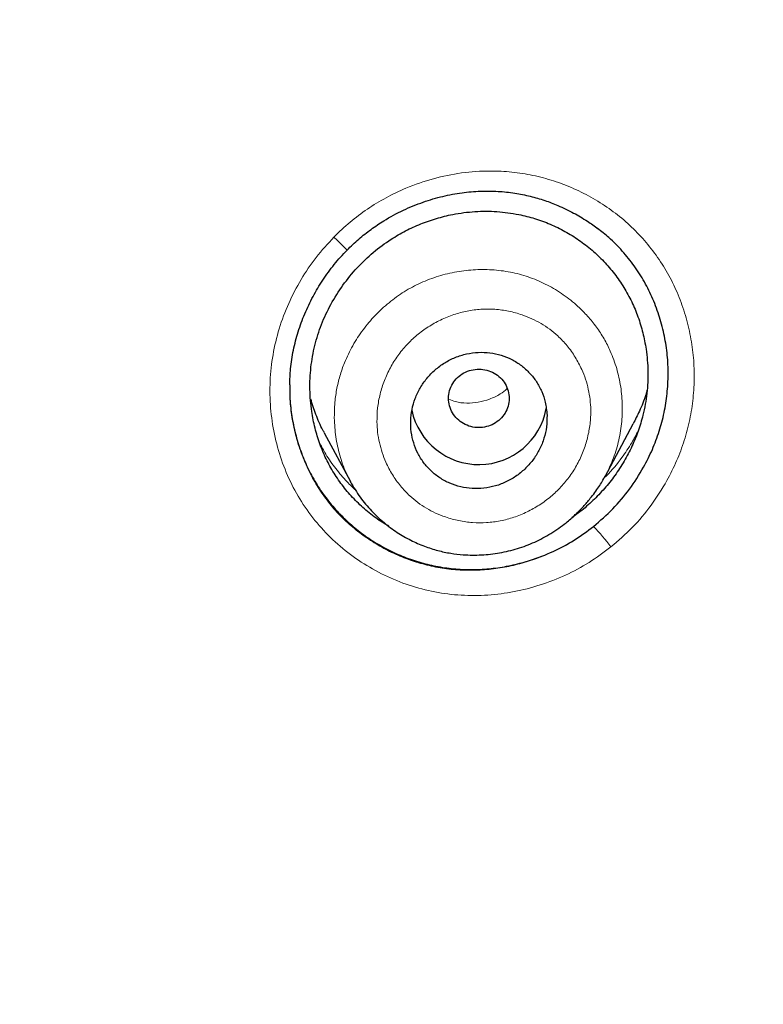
# Model space of a CAD drawing. Header units: millimetres. Extents: x 8 to 846, y 12 to 2113.
# Tile 479 of 515: x 504 to 514, y 1843 to 1856. Entities that reach past the tile are written whole.
import ezdxf

# ---------------------------------------------------------------- set-up
doc = ezdxf.new("R2010")
doc.units = ezdxf.units.MM

msp = doc.modelspace()

# ---------------------------------------------------------------- linework, layer by layer
at = {"color": 8, "linetype": 'Continuous', "lineweight": 0}
msp.add_line((508.04, 1850.785), (508.04, 1850.772), dxfattribs=at)
at = {"color": 7, "linetype": 'Continuous', "lineweight": 30}
for p, q in [((508.04, 1850.772), (508.04, 1850.737)), ((512.202, 1849.56), (512.572, 1850.255)), ((508.495, 1850.139), (508.839, 1849.493)), ((508.847, 1849.483), (508.841, 1849.494))]:
    msp.add_line(p, q, dxfattribs=at)
at = {"color": 8, "linetype": 'Continuous', "lineweight": 0, "flags": 128}
msp.add_lwpolyline([(508.623, 1852.723), (508.663, 1852.683), (508.7, 1852.646), (508.732, 1852.614), (508.759, 1852.587), (508.779, 1852.567), (508.791, 1852.554), (508.795, 1852.549), (508.791, 1852.552)], dxfattribs=at)
at = {"color": 7, "linetype": 'Continuous', "lineweight": 30}
msp.add_arc((510.535, 1850.623), 0.905, 192.0111, 349.4719, dxfattribs=at)
at = {"color": 8, "linetype": 'Continuous', "lineweight": 0}
msp.add_arc((509.131, 1846.217), 3.966, 37.4774, 42.617, dxfattribs=at)
at = {"color": 7, "linetype": 'Continuous', "lineweight": 30}
for points, knots in [([(538, 1827.773), (538.001, 1827.791), (538.002, 1827.835), (538.004, 1827.906), (538.006, 1827.988), (538.008, 1828.101), (538.011, 1828.254), (538.015, 1828.455), (538.017, 1828.683), (538.02, 1828.937), (538.021, 1829.217), (538.021, 1829.526), (538.019, 1829.864), (538.014, 1830.232), (538.007, 1830.62), (537.996, 1831.029), (537.982, 1831.456), (537.963, 1831.907), (537.94, 1832.376), (537.9, 1833.055), (537.836, 1833.939), (537.735, 1835.032), (537.61, 1836.137), (537.463, 1837.243), (537.292, 1838.348), (537.099, 1839.453), (536.881, 1840.567), (536.637, 1841.691), (536.366, 1842.823), (536.068, 1843.964), (535.731, 1845.151), (535.35, 1846.383), (534.921, 1847.661), (534.456, 1848.945), (533.952, 1850.234), (533.499, 1851.312), (533.116, 1852.179), (532.819, 1852.828), (532.52, 1853.459), (532.222, 1854.068), (531.928, 1854.653), (531.637, 1855.215), (531.341, 1855.771), (531.042, 1856.319), (530.739, 1856.859), (530.445, 1857.372), (530.159, 1857.858), (529.882, 1858.319), (529.615, 1858.754), (529.358, 1859.163), (529.113, 1859.548), (528.88, 1859.908), (528.661, 1860.241), (528.455, 1860.549), (528.263, 1860.832), (528.085, 1861.092), (527.925, 1861.323), (527.783, 1861.525), (527.662, 1861.697), (527.559, 1861.842), (527.479, 1861.954), (527.415, 1862.043), (527.359, 1862.121), (527.295, 1862.21), (527.211, 1862.325), (527.106, 1862.469), (526.976, 1862.645), (526.827, 1862.847), (526.657, 1863.074), (526.466, 1863.326), (526.265, 1863.588), (526.056, 1863.857), (525.84, 1864.132), (525.608, 1864.424), (525.359, 1864.733), (525.092, 1865.059), (524.811, 1865.397), (524.355, 1865.938), (523.723, 1866.665), (522.891, 1867.583), (522.032, 1868.491), (521.146, 1869.387), (520.259, 1870.246), (519.371, 1871.071), (518.484, 1871.861), (517.661, 1872.565), (516.904, 1873.19), (516.215, 1873.742), (515.529, 1874.274), (514.848, 1874.787), (514.167, 1875.286), (513.43, 1875.809), (512.625, 1876.363), (511.744, 1876.946), (510.831, 1877.527), (509.886, 1878.105), (508.916, 1878.674), (507.919, 1879.234), (506.897, 1879.783), (505.842, 1880.323), (504.768, 1880.847), (503.677, 1881.353), (502.567, 1881.841), (501.427, 1882.315), (500.256, 1882.775), (499.055, 1883.218), (497.847, 1883.634), (496.634, 1884.024), (495.419, 1884.388), (494.176, 1884.733), (492.908, 1885.056), (491.653, 1885.348), (490.414, 1885.61), (489.194, 1885.842), (487.953, 1886.054), (486.702, 1886.241), (485.452, 1886.402), (484.217, 1886.537), (482.961, 1886.649), (481.685, 1886.737), (480.391, 1886.799), (479.121, 1886.833), (477.876, 1886.843), (476.65, 1886.827), (475.442, 1886.788), (474.255, 1886.728), (473.096, 1886.646), (471.964, 1886.546), (470.862, 1886.429), (469.787, 1886.296), (468.708, 1886.143), (467.627, 1885.971), (466.545, 1885.779), (465.498, 1885.575), (464.485, 1885.36), (463.56, 1885.148), (462.717, 1884.941), (461.953, 1884.744), (461.213, 1884.543), (460.497, 1884.339), (459.801, 1884.132), (459.124, 1883.921), (458.449, 1883.704), (457.765, 1883.474), (457.058, 1883.227), (456.329, 1882.963), (455.569, 1882.676), (454.779, 1882.365), (453.96, 1882.03), (453.119, 1881.67), (452.258, 1881.287), (451.377, 1880.878), (450.478, 1880.443), (449.588, 1879.994), (448.707, 1879.531), (447.838, 1879.056), (446.957, 1878.556), (446.064, 1878.029), (445.16, 1877.474), (444.224, 1876.876), (443.258, 1876.234), (442.263, 1875.542), (441.261, 1874.815), (440.381, 1874.148), (439.623, 1873.553), (438.986, 1873.038), (438.348, 1872.507), (437.714, 1871.964), (437.093, 1871.417), (436.495, 1870.875), (435.923, 1870.343), (435.378, 1869.821), (434.858, 1869.311), (434.366, 1868.816), (433.901, 1868.337), (433.461, 1867.874), (433.044, 1867.425), (432.629, 1866.97), (432.219, 1866.509), (431.816, 1866.046), (431.439, 1865.605), (431.088, 1865.185), (430.764, 1864.791), (430.467, 1864.422), (430.194, 1864.079), (429.943, 1863.759), (429.718, 1863.466), (429.516, 1863.201), (429.336, 1862.963), (429.176, 1862.748), (429.034, 1862.556), (428.917, 1862.397), (428.823, 1862.267), (428.747, 1862.163), (428.679, 1862.069), (428.615, 1861.979), (428.546, 1861.883), (428.466, 1861.77), (428.369, 1861.633), (428.256, 1861.473), (428.127, 1861.288), (427.984, 1861.081), (427.826, 1860.851), (427.655, 1860.599), (427.47, 1860.322), (427.249, 1859.989), (426.996, 1859.599), (426.713, 1859.156), (426.425, 1858.695), (426.132, 1858.216), (425.836, 1857.721), (425.537, 1857.209), (425.195, 1856.609), (424.813, 1855.917), (424.391, 1855.126), (423.968, 1854.3), (423.566, 1853.48), (423.183, 1852.67), (422.822, 1851.871), (422.464, 1851.045), (422.111, 1850.193), (421.766, 1849.319), (421.431, 1848.424), (421.105, 1847.508), (420.788, 1846.566), (420.482, 1845.597), (420.187, 1844.601), (419.905, 1843.579), (419.638, 1842.531), (419.406, 1841.538), (419.207, 1840.618), (419.042, 1839.787), (418.893, 1838.98), (418.754, 1838.158), (418.626, 1837.325), (418.511, 1836.484), (418.412, 1835.676), (418.329, 1834.902), (418.26, 1834.167), (418.203, 1833.47), (418.158, 1832.811), (418.123, 1832.186), (418.096, 1831.592), (418.076, 1831.029), (418.063, 1830.497), (418.055, 1830.002), (418.052, 1829.541), (418.052, 1829.119), (418.055, 1828.734), (418.061, 1828.386), (418.067, 1828.072), (418.073, 1827.874), (418.076, 1827.781)], [0, 0, 0, 0, 0.000286, 0.000693, 0.0011, 0.001586, 0.002471, 0.003539, 0.004789, 0.006132, 0.007637, 0.009305, 0.011135, 0.013127, 0.015282, 0.017462, 0.019787, 0.022256, 0.024847, 0.027466, 0.033367, 0.039348, 0.045407, 0.051547, 0.057576, 0.06368, 0.069859, 0.076113, 0.082442, 0.088847, 0.095327, 0.102542, 0.109849, 0.117247, 0.124738, 0.132321, 0.136217, 0.140106, 0.143883, 0.147538, 0.151072, 0.154484, 0.157774, 0.161253, 0.164584, 0.167769, 0.170807, 0.173698, 0.176442, 0.17904, 0.18149, 0.183794, 0.18595, 0.187925, 0.189759, 0.191451, 0.193001, 0.194284, 0.195425, 0.196381, 0.197152, 0.197648, 0.198127, 0.198707, 0.19941, 0.200408, 0.20158, 0.202926, 0.204446, 0.206141, 0.20801, 0.209751, 0.21162, 0.213617, 0.215742, 0.217996, 0.220375, 0.222791, 0.229356, 0.235809, 0.242651, 0.249362, 0.255943, 0.262391, 0.268707, 0.274889, 0.279654, 0.284337, 0.288938, 0.293457, 0.297895, 0.302347, 0.307808, 0.313397, 0.319114, 0.324959, 0.330933, 0.336924, 0.343039, 0.349279, 0.355642, 0.361895, 0.368264, 0.37475, 0.381351, 0.388066, 0.394895, 0.401438, 0.408082, 0.414827, 0.421674, 0.428623, 0.435029, 0.441518, 0.448093, 0.454743, 0.461334, 0.467815, 0.474188, 0.481072, 0.487826, 0.494449, 0.500941, 0.507301, 0.513639, 0.519838, 0.525899, 0.531823, 0.537609, 0.543257, 0.548769, 0.554673, 0.560411, 0.565984, 0.571391, 0.576633, 0.580874, 0.585001, 0.589013, 0.59291, 0.596693, 0.600415, 0.604054, 0.607836, 0.61176, 0.615827, 0.620037, 0.624536, 0.629187, 0.633988, 0.638941, 0.644045, 0.649301, 0.654708, 0.659798, 0.665015, 0.67036, 0.675832, 0.681433, 0.687161, 0.693426, 0.699838, 0.706396, 0.713101, 0.71739, 0.721738, 0.726143, 0.730607, 0.73504, 0.739336, 0.743493, 0.747511, 0.751391, 0.755131, 0.758669, 0.762073, 0.765343, 0.768479, 0.77194, 0.775222, 0.778324, 0.781247, 0.783991, 0.786512, 0.788859, 0.791034, 0.793036, 0.794792, 0.796389, 0.797828, 0.799108, 0.800229, 0.800999, 0.801686, 0.802305, 0.802864, 0.803461, 0.804203, 0.805101, 0.806153, 0.80736, 0.808722, 0.810211, 0.811848, 0.813635, 0.815571, 0.818292, 0.821125, 0.824049, 0.827063, 0.830167, 0.833361, 0.836644, 0.841307, 0.84614, 0.851144, 0.856318, 0.860926, 0.865661, 0.870525, 0.875514, 0.88063, 0.885778, 0.891047, 0.896439, 0.901953, 0.907588, 0.913346, 0.919226, 0.925229, 0.929977, 0.934588, 0.939053, 0.943372, 0.948188, 0.952809, 0.957234, 0.961465, 0.9655, 0.969274, 0.972859, 0.976257, 0.979466, 0.98254, 0.985418, 0.988102, 0.99059, 0.992883, 0.994945, 0.996818, 0.998503, 1, 1, 1, 1]), ([(478.038, 1882.285), (478.896, 1882.275), (480.611, 1882.254), (483.18, 1882.085), (485.738, 1881.818), (488.282, 1881.442), (490.807, 1880.962), (493.308, 1880.377), (495.918, 1879.65), (498.626, 1878.762), (501.417, 1877.692), (504.148, 1876.485), (506.812, 1875.146), (509.403, 1873.68), (511.795, 1872.166), (513.995, 1870.628), (516.013, 1869.085), (517.96, 1867.459), (519.833, 1865.754), (521.626, 1863.97), (523.337, 1862.114), (524.964, 1860.187), (526.503, 1858.195), (527.952, 1856.14), (529.308, 1854.028), (530.57, 1851.861), (531.733, 1849.644), (532.795, 1847.379), (533.808, 1844.944), (534.747, 1842.335), (535.589, 1839.551), (536.286, 1836.73), (536.835, 1833.878), (537.236, 1831.004), (537.475, 1828.251), (537.574, 1825.629), (537.556, 1823.143), (537.425, 1820.66), (537.184, 1818.185), (536.832, 1815.723), (536.371, 1813.277), (535.802, 1810.852), (535.125, 1808.454), (534.342, 1806.086), (533.454, 1803.752), (532.461, 1801.459), (531.365, 1799.21), (530.17, 1797.008), (528.806, 1794.739), (527.256, 1792.418), (525.504, 1790.062), (523.633, 1787.794), (521.644, 1785.621), (519.55, 1783.541), (518.065, 1782.245), (517.323, 1781.597)], [0, 0, 0, 0, 0.017859, 0.035717, 0.053574, 0.07143, 0.089287, 0.107143, 0.125, 0.145832, 0.166666, 0.1875, 0.208333, 0.229166, 0.249999, 0.267856, 0.285713, 0.303571, 0.321429, 0.339287, 0.357144, 0.375001, 0.392858, 0.410715, 0.428572, 0.446429, 0.464286, 0.482143, 0.500002, 0.520835, 0.541668, 0.562501, 0.583334, 0.604167, 0.624999, 0.642856, 0.660713, 0.678571, 0.696428, 0.714286, 0.732144, 0.750003, 0.76786, 0.785718, 0.803575, 0.821433, 0.839289, 0.857146, 0.875003, 0.895835, 0.916668, 0.9375, 0.958333, 0.979167, 1, 1, 1, 1]), ([(478.038, 1768.871), (478.645, 1768.876), (479.858, 1768.887), (481.674, 1768.973), (483.484, 1769.11), (485.288, 1769.304), (487.085, 1769.552), (488.872, 1769.856), (490.596, 1770.202), (492.255, 1770.586), (493.851, 1771.003), (495.432, 1771.463), (496.998, 1771.967), (498.55, 1772.514), (500.137, 1773.124), (501.754, 1773.8), (503.395, 1774.546), (505.006, 1775.34), (506.589, 1776.181), (508.142, 1777.071), (509.668, 1778.008), (511.124, 1778.965), (512.509, 1779.937), (513.823, 1780.915), (515.105, 1781.929), (516.356, 1782.978), (517.576, 1784.061), (518.798, 1785.211), (520.018, 1786.429), (521.228, 1787.717), (522.396, 1789.041), (523.52, 1790.401), (524.602, 1791.797), (525.642, 1793.23), (526.612, 1794.657), (527.511, 1796.072), (528.34, 1797.464), (529.125, 1798.876), (529.867, 1800.307), (530.564, 1801.756), (531.236, 1803.267), (531.878, 1804.839), (532.485, 1806.474), (533.038, 1808.126), (533.538, 1809.796), (533.984, 1811.484), (534.378, 1813.192), (534.708, 1814.867), (534.979, 1816.504), (535.193, 1818.095), (535.36, 1819.688), (535.478, 1821.283), (535.549, 1822.881), (535.572, 1824.526), (535.543, 1826.217), (535.456, 1827.953), (535.312, 1829.687), (535.111, 1831.419), (534.854, 1833.15), (534.54, 1834.877), (534.181, 1836.547), (533.783, 1838.155), (533.353, 1839.7), (532.878, 1841.229), (532.357, 1842.742), (531.792, 1844.24), (531.191, 1845.699), (530.557, 1847.12), (529.893, 1848.502), (529.189, 1849.867), (528.444, 1851.215), (527.66, 1852.546), (526.836, 1853.859), (525.975, 1855.15), (525.065, 1856.436), (524.109, 1857.711), (523.102, 1858.975), (522.06, 1860.21), (520.981, 1861.414), (519.866, 1862.589), (518.733, 1863.715), (517.585, 1864.793), (516.424, 1865.825), (515.232, 1866.827), (514.01, 1867.798), (512.756, 1868.74), (511.472, 1869.65), (510.162, 1870.527), (508.812, 1871.379), (507.422, 1872.204), (505.991, 1873.001), (504.537, 1873.757), (503.062, 1874.472), (501.565, 1875.145), (500.072, 1875.767), (498.584, 1876.339), (497.105, 1876.862), (495.61, 1877.347), (494.098, 1877.792), (492.57, 1878.197), (491.026, 1878.564), (489.47, 1878.889), (487.883, 1879.179), (486.269, 1879.428), (484.628, 1879.635), (482.984, 1879.797), (481.338, 1879.912), (479.689, 1879.983), (478.588, 1879.992), (478.038, 1879.997)], [0, 0, 0, 0, 0.010081, 0.020137, 0.030179, 0.040216, 0.050257, 0.060311, 0.070335, 0.079491, 0.088633, 0.097767, 0.1069, 0.116039, 0.125192, 0.135253, 0.145282, 0.155288, 0.16528, 0.175267, 0.185259, 0.195301, 0.204496, 0.213673, 0.222839, 0.232002, 0.241168, 0.250345, 0.260322, 0.270285, 0.280246, 0.290212, 0.300194, 0.310203, 0.320293, 0.329526, 0.338727, 0.347904, 0.357065, 0.366218, 0.375372, 0.385323, 0.395264, 0.405207, 0.415162, 0.425139, 0.435149, 0.445226, 0.454443, 0.463632, 0.472801, 0.481959, 0.491116, 0.500279, 0.510233, 0.520184, 0.530144, 0.540125, 0.550137, 0.560192, 0.570258, 0.579448, 0.588609, 0.59775, 0.60688, 0.616007, 0.625139, 0.633867, 0.642594, 0.651329, 0.660077, 0.668845, 0.677642, 0.686473, 0.695244, 0.704395, 0.713529, 0.722653, 0.731774, 0.740899, 0.750037, 0.758756, 0.767483, 0.776222, 0.78498, 0.793764, 0.802579, 0.811433, 0.820208, 0.829363, 0.838502, 0.847632, 0.856762, 0.865897, 0.875044, 0.883755, 0.89247, 0.901196, 0.909939, 0.918704, 0.927499, 0.936329, 0.945126, 0.954305, 0.963462, 0.972602, 0.981734, 0.990864, 1, 1, 1, 1]), ([(421.006, 1824.397), (421.013, 1825.071), (421.027, 1826.416), (421.146, 1828.43), (421.335, 1830.436), (421.603, 1832.436), (421.946, 1834.428), (422.356, 1836.371), (422.829, 1838.261), (423.358, 1840.096), (423.952, 1841.912), (424.613, 1843.711), (425.35, 1845.519), (426.167, 1847.331), (427.066, 1849.141), (428.035, 1850.92), (429.073, 1852.668), (430.181, 1854.384), (431.331, 1856.03), (432.518, 1857.605), (433.734, 1859.108), (435.003, 1860.568), (436.326, 1861.987), (437.722, 1863.383), (439.194, 1864.754), (440.741, 1866.093), (442.342, 1867.379), (443.994, 1868.611), (445.698, 1869.787), (447.412, 1870.883), (449.13, 1871.899), (450.846, 1872.836), (452.595, 1873.716), (454.377, 1874.537), (456.218, 1875.311), (458.12, 1876.033), (460.081, 1876.699), (462.072, 1877.296), (464.092, 1877.824), (466.139, 1878.282), (468.163, 1878.662), (470.156, 1878.966), (472.111, 1879.199), (474.07, 1879.365), (476.032, 1879.466), (478.039, 1879.501), (480.089, 1879.466), (482.179, 1879.356), (484.263, 1879.171), (486.342, 1878.912), (488.412, 1878.579), (490.428, 1878.182), (492.385, 1877.727), (494.279, 1877.219), (496.149, 1876.649), (497.996, 1876.018), (499.862, 1875.309), (501.743, 1874.519), (503.633, 1873.644), (505.485, 1872.703), (507.302, 1871.696), (509.082, 1870.624), (510.788, 1869.512), (512.418, 1868.366), (513.97, 1867.194), (515.475, 1865.974), (516.933, 1864.707), (518.376, 1863.362), (519.798, 1861.939), (521.193, 1860.436), (522.529, 1858.885), (523.806, 1857.287), (525.025, 1855.641), (526.161, 1853.983), (527.216, 1852.319), (528.188, 1850.659), (529.098, 1848.97), (529.946, 1847.253), (530.747, 1845.475), (531.496, 1843.637), (532.186, 1841.74), (532.805, 1839.82), (533.35, 1837.877), (533.824, 1835.907), (534.218, 1833.953), (534.534, 1832.022), (534.775, 1830.122), (534.946, 1828.218), (535.053, 1826.309), (535.067, 1825.035), (535.073, 1824.397)], [0, 0, 0, 0, 0.011674, 0.023319, 0.034953, 0.046594, 0.058259, 0.069953, 0.080961, 0.091959, 0.102962, 0.113984, 0.125039, 0.136637, 0.148231, 0.159838, 0.171475, 0.183157, 0.194877, 0.205905, 0.216918, 0.22793, 0.238954, 0.250002, 0.261585, 0.273174, 0.284784, 0.296429, 0.308126, 0.319837, 0.330846, 0.341843, 0.352841, 0.363852, 0.374887, 0.386465, 0.398061, 0.409688, 0.421363, 0.433098, 0.444853, 0.455881, 0.466873, 0.477842, 0.4888, 0.499758, 0.511447, 0.523122, 0.534797, 0.546486, 0.558206, 0.569931, 0.580933, 0.591898, 0.602839, 0.613767, 0.624694, 0.636409, 0.648098, 0.659775, 0.671455, 0.683154, 0.694888, 0.705917, 0.716904, 0.727863, 0.738806, 0.749745, 0.761427, 0.773085, 0.784734, 0.79639, 0.808067, 0.819807, 0.830858, 0.841874, 0.852868, 0.863854, 0.874847, 0.886477, 0.898088, 0.909698, 0.921323, 0.932981, 0.944738, 0.955821, 0.966873, 0.97791, 0.988948, 1, 1, 1, 1]), ([(508.795, 1852.55), (508.846, 1852.599), (508.946, 1852.697), (509.11, 1852.825), (509.305, 1852.956), (509.534, 1853.08), (509.795, 1853.187), (510.055, 1853.263), (510.308, 1853.311), (510.553, 1853.332), (510.786, 1853.33), (511.006, 1853.305), (511.211, 1853.264), (511.401, 1853.209), (511.593, 1853.136), (511.782, 1853.045), (511.959, 1852.941), (512.063, 1852.865), (512.11, 1852.83)], [0, 0, 0, 0, 0.057706, 0.114092, 0.169166, 0.249254, 0.326255, 0.400071, 0.470635, 0.537934, 0.602021, 0.663017, 0.720964, 0.775861, 0.82769, 0.89198, 0.950755, 1, 1, 1, 1]), ([(509.349, 1848.904), (509.305, 1848.929), (509.198, 1848.99), (509.044, 1849.112), (508.885, 1849.261), (508.744, 1849.425), (508.621, 1849.602), (508.517, 1849.792), (508.433, 1849.991), (508.369, 1850.201), (508.322, 1850.441), (508.299, 1850.71), (508.313, 1851.002), (508.365, 1851.291), (508.453, 1851.571), (508.578, 1851.838), (508.737, 1852.089), (508.924, 1852.32), (509.138, 1852.524), (509.355, 1852.684), (509.566, 1852.807), (509.766, 1852.899), (509.974, 1852.971), (510.214, 1853.03), (510.481, 1853.065), (510.775, 1853.067), (510.966, 1853.036), (511.061, 1853.021)], [0, 0, 0, 0, 0.024293, 0.059573, 0.094321, 0.128891, 0.163643, 0.198172, 0.232675, 0.267515, 0.303045, 0.34939, 0.396091, 0.442316, 0.488543, 0.534726, 0.581645, 0.628577, 0.674759, 0.720955, 0.75584, 0.790472, 0.825177, 0.860276, 0.907424, 0.953728, 1, 1, 1, 1]), ([(511.061, 1853.021), (511.132, 1853.004), (511.273, 1852.971), (511.478, 1852.895), (511.673, 1852.8), (511.858, 1852.685), (512.03, 1852.552), (512.187, 1852.403), (512.328, 1852.238), (512.451, 1852.059), (512.555, 1851.869), (512.639, 1851.669), (512.702, 1851.459), (512.749, 1851.219), (512.772, 1850.951), (512.758, 1850.658), (512.711, 1850.394), (512.641, 1850.16), (512.558, 1849.957), (512.454, 1849.761), (512.333, 1849.574), (512.195, 1849.399), (512.041, 1849.24), (511.898, 1849.112), (511.801, 1849.045), (511.766, 1849.02)], [0, 0, 0, 0, 0.0422812, 0.0847911, 0.1272594, 0.1694448, 0.2122328, 0.2544558, 0.2965513, 0.3389605, 0.3811944, 0.4232514, 0.4655639, 0.5085565, 0.5653829, 0.6215536, 0.6780448, 0.7200998, 0.7621065, 0.8044716, 0.8475917, 0.8898585, 0.9323096, 0.9749221, 1, 1, 1, 1]), ([(512.049, 1848.902), (512.136, 1848.977), (512.308, 1849.126), (512.529, 1849.391), (512.7, 1849.657), (512.828, 1849.915), (512.919, 1850.156), (512.984, 1850.403), (513.023, 1850.655), (513.038, 1850.91), (513.026, 1851.164), (512.988, 1851.416), (512.924, 1851.664), (512.836, 1851.904), (512.724, 1852.131), (512.589, 1852.344), (512.431, 1852.539), (512.269, 1852.706), (512.152, 1852.797), (512.101, 1852.836)], [0, 0, 0, 0, 0.07502, 0.149648, 0.225203, 0.282445, 0.338669, 0.394462, 0.450425, 0.506887, 0.562874, 0.618972, 0.675766, 0.732747, 0.788845, 0.844693, 0.900931, 0.956875, 1, 1, 1, 1]), ([(508.039, 1850.772), (508.041, 1850.842), (508.046, 1850.995), (508.084, 1851.23), (508.147, 1851.473), (508.234, 1851.71), (508.343, 1851.939), (508.473, 1852.157), (508.622, 1852.363), (508.737, 1852.488), (508.795, 1852.55)], [0, 0, 0, 0, 0.107323, 0.23399, 0.361009, 0.488415, 0.616154, 0.744107, 0.872114, 1, 1, 1, 1]), ([(511.435, 1850.369), (511.429, 1850.428), (511.419, 1850.535), (511.368, 1850.684), (511.299, 1850.814), (511.208, 1850.93), (511.098, 1851.029), (510.971, 1851.109), (510.831, 1851.166), (510.682, 1851.198), (510.527, 1851.204), (510.372, 1851.183), (510.222, 1851.136), (510.082, 1851.065), (509.955, 1850.971), (509.846, 1850.859), (509.757, 1850.731), (509.691, 1850.592), (509.649, 1850.446), (509.632, 1850.297), (509.639, 1850.148), (509.671, 1850.003), (509.726, 1849.866), (509.803, 1849.742), (509.902, 1849.631), (510.018, 1849.539), (510.151, 1849.467), (510.295, 1849.42), (510.447, 1849.397), (510.602, 1849.402), (510.756, 1849.432), (510.903, 1849.489), (511.038, 1849.569), (511.159, 1849.67), (511.26, 1849.788), (511.341, 1849.921), (511.398, 1850.065), (511.433, 1850.216), (511.434, 1850.318), (511.435, 1850.369)], [0, 0, 0, 0, 0.031091, 0.057186, 0.08328, 0.109566, 0.135853, 0.162585, 0.189318, 0.216556, 0.243797, 0.271367, 0.29894, 0.326517, 0.354094, 0.381358, 0.408621, 0.4354, 0.462177, 0.488508, 0.514837, 0.540941, 0.567043, 0.593238, 0.619432, 0.646008, 0.672584, 0.699671, 0.726761, 0.754257, 0.781756, 0.809369, 0.836984, 0.864372, 0.891761, 0.918813, 0.945863, 0.972933, 1, 1, 1, 1]), ([(510.797, 1850.3), (510.822, 1850.324), (510.871, 1850.372), (510.917, 1850.464), (510.939, 1850.564), (510.932, 1850.666), (510.899, 1850.762), (510.841, 1850.848), (510.762, 1850.915), (510.667, 1850.961), (510.564, 1850.982), (510.459, 1850.975), (510.359, 1850.943), (510.27, 1850.887), (510.2, 1850.811), (510.153, 1850.72), (510.131, 1850.62), (510.138, 1850.518), (510.172, 1850.421), (510.229, 1850.336), (510.309, 1850.269), (510.403, 1850.223), (510.506, 1850.202), (510.611, 1850.209), (510.713, 1850.24), (510.769, 1850.28), (510.797, 1850.3)], [0, 0, 0, 0, 0.041659, 0.083341, 0.125, 0.166659, 0.208341, 0.25, 0.291659, 0.333341, 0.375, 0.416659, 0.458341, 0.5, 0.541659, 0.583341, 0.625, 0.666659, 0.708341, 0.75, 0.791659, 0.833341, 0.875, 0.916659, 0.958341, 1, 1, 1, 1]), ([(508.04, 1850.747), (508.039, 1850.704), (508.038, 1850.581), (508.06, 1850.382), (508.104, 1850.151), (508.171, 1849.925), (508.258, 1849.706), (508.366, 1849.498), (508.494, 1849.303), (508.642, 1849.122), (508.806, 1848.957), (508.985, 1848.809), (509.179, 1848.678), (509.386, 1848.566), (509.602, 1848.474), (509.825, 1848.405), (510.054, 1848.357), (510.287, 1848.332), (510.522, 1848.329), (510.756, 1848.348), (510.989, 1848.39), (511.244, 1848.459), (511.516, 1848.565), (511.796, 1848.713), (511.965, 1848.839), (512.049, 1848.902)], [0, 0, 0, 0, 0.023636, 0.06597, 0.108293, 0.150982, 0.194009, 0.236395, 0.278556, 0.320916, 0.363346, 0.405552, 0.447923, 0.490847, 0.533466, 0.575699, 0.617946, 0.660604, 0.702745, 0.744844, 0.787277, 0.830411, 0.887395, 0.943633, 1, 1, 1, 1]), ([(512.754, 1850.7), (512.749, 1850.68), (512.723, 1850.585), (512.663, 1850.435), (512.599, 1850.311), (512.571, 1850.255)], [0, 0, 0, 0, 0.1306583, 0.6117315, 1, 1, 1, 1]), ([(508.496, 1850.139), (508.49, 1850.15), (508.446, 1850.227), (508.383, 1850.375), (508.338, 1850.515), (508.316, 1850.583)], [0, 0, 0, 0, 0.07767, 0.553833, 1, 1, 1, 1]), ([(508.84, 1849.491), (508.881, 1849.421), (508.962, 1849.284), (509.114, 1849.105), (509.279, 1848.95), (509.453, 1848.821), (509.632, 1848.718), (509.812, 1848.638), (509.989, 1848.581), (510.161, 1848.545), (510.353, 1848.522), (510.57, 1848.521), (510.81, 1848.548), (511.046, 1848.605), (511.274, 1848.69), (511.489, 1848.805), (511.667, 1848.93), (511.807, 1849.053), (511.913, 1849.161), (512.018, 1849.284), (512.118, 1849.418), (512.176, 1849.52), (512.204, 1849.568)], [0, 0, 0, 0, 0.058851, 0.115914, 0.17096, 0.223743, 0.274063, 0.321803, 0.36693, 0.409632, 0.450141, 0.508615, 0.567283, 0.626097, 0.684957, 0.743837, 0.802804, 0.842006, 0.878933, 0.913103, 0.959386, 1, 1, 1, 1])]:
    msp.add_open_spline(points, degree=3, knots=knots, dxfattribs=at)
at = {"color": 8, "linetype": 'Continuous', "lineweight": 0}
for points, knots in [([(418.074, 1827.918), (418.066, 1828.238), (418.047, 1828.984), (418.052, 1830.153), (418.083, 1831.425), (418.148, 1832.735), (418.246, 1834.081), (418.382, 1835.462), (418.554, 1836.84), (418.76, 1838.214), (419, 1839.582), (419.275, 1840.944), (419.575, 1842.263), (419.898, 1843.537), (420.24, 1844.767), (420.61, 1845.989), (421.009, 1847.204), (421.435, 1848.411), (421.904, 1849.644), (422.417, 1850.904), (422.977, 1852.187), (423.571, 1853.457), (424.196, 1854.712), (424.853, 1855.952), (425.541, 1857.177), (426.24, 1858.352), (426.946, 1859.477), (427.656, 1860.555), (428.391, 1861.618), (429.151, 1862.664), (429.934, 1863.695), (430.765, 1864.739), (431.647, 1865.795), (432.581, 1866.859), (433.542, 1867.901), (434.529, 1868.921), (435.542, 1869.917), (436.581, 1870.89), (437.614, 1871.811), (438.639, 1872.682), (439.653, 1873.507), (440.686, 1874.309), (441.737, 1875.089), (442.807, 1875.847), (443.926, 1876.604), (445.096, 1877.358), (446.32, 1878.105), (447.562, 1878.823), (448.821, 1879.513), (450.098, 1880.173), (451.392, 1880.804), (452.665, 1881.388), (453.915, 1881.928), (455.141, 1882.425), (456.378, 1882.897), (457.626, 1883.341), (458.884, 1883.759), (460.189, 1884.162), (461.543, 1884.547), (462.945, 1884.911), (464.355, 1885.243), (465.773, 1885.541), (467.199, 1885.808), (468.631, 1886.041), (470.028, 1886.237), (471.39, 1886.396), (472.716, 1886.523), (474.044, 1886.622), (475.374, 1886.693), (476.705, 1886.736), (478.078, 1886.751), (479.492, 1886.734), (480.944, 1886.683), (482.395, 1886.599), (483.843, 1886.481), (485.287, 1886.33), (486.727, 1886.146), (488.122, 1885.935), (489.472, 1885.7), (490.776, 1885.445), (492.074, 1885.162), (493.365, 1884.852), (494.649, 1884.515), (495.964, 1884.14), (497.307, 1883.723), (498.678, 1883.263), (500.036, 1882.772), (501.382, 1882.248), (502.714, 1881.694), (504.031, 1881.108), (505.297, 1880.51), (506.511, 1879.901), (507.676, 1879.286), (508.826, 1878.646), (509.961, 1877.982), (511.08, 1877.294), (512.217, 1876.56), (513.368, 1875.78), (514.532, 1874.95), (515.674, 1874.093), (516.795, 1873.21), (517.892, 1872.301), (518.967, 1871.366), (519.989, 1870.433), (520.958, 1869.505), (521.878, 1868.583), (522.776, 1867.642), (523.652, 1866.683), (524.505, 1865.704), (525.36, 1864.678), (526.215, 1863.602), (527.066, 1862.476), (527.888, 1861.33), (528.682, 1860.166), (529.445, 1858.983), (530.179, 1857.783), (530.863, 1856.601), (531.5, 1855.437), (532.091, 1854.295), (532.656, 1853.141), (533.194, 1851.974), (533.704, 1850.797), (534.201, 1849.573), (534.682, 1848.302), (535.143, 1846.985), (535.571, 1845.657), (535.964, 1844.321), (536.325, 1842.976), (536.651, 1841.623), (536.935, 1840.302), (537.179, 1839.012), (537.388, 1837.756), (537.568, 1836.496), (537.718, 1835.232), (537.839, 1833.966), (537.933, 1832.658), (537.998, 1831.31), (538.028, 1829.922), (538.028, 1828.751), (538.005, 1828.042), (537.997, 1827.797)], [0, 0, 0, 0, 0.005252, 0.012201, 0.019149, 0.026096, 0.033674, 0.04125, 0.048826, 0.056401, 0.063977, 0.071552, 0.079127, 0.086071, 0.093015, 0.09996, 0.106905, 0.113851, 0.120799, 0.128379, 0.13596, 0.14354, 0.151118, 0.158695, 0.166272, 0.173848, 0.180792, 0.187736, 0.19468, 0.201624, 0.208568, 0.215513, 0.223089, 0.230666, 0.238244, 0.245823, 0.253404, 0.260985, 0.268564, 0.275511, 0.282457, 0.289402, 0.296347, 0.303291, 0.310235, 0.31781, 0.325386, 0.332961, 0.340537, 0.348114, 0.355691, 0.363269, 0.370217, 0.377167, 0.384116, 0.391064, 0.398011, 0.404957, 0.412534, 0.42011, 0.427686, 0.435261, 0.442837, 0.450412, 0.457988, 0.464933, 0.471879, 0.478825, 0.485772, 0.49272, 0.49967, 0.507251, 0.51483, 0.522408, 0.529986, 0.537562, 0.545138, 0.552714, 0.559658, 0.566603, 0.573547, 0.580492, 0.587437, 0.594382, 0.60196, 0.609538, 0.617118, 0.624699, 0.63228, 0.639859, 0.647436, 0.654382, 0.661327, 0.668271, 0.675216, 0.68216, 0.689104, 0.696679, 0.704255, 0.711831, 0.719408, 0.726986, 0.734564, 0.742145, 0.749094, 0.756043, 0.76299, 0.769936, 0.776881, 0.783826, 0.791402, 0.798978, 0.806553, 0.814128, 0.821704, 0.829279, 0.836855, 0.843801, 0.850747, 0.857694, 0.864643, 0.871592, 0.878541, 0.886119, 0.893697, 0.901273, 0.908849, 0.916425, 0.924, 0.931575, 0.938519, 0.945463, 0.952407, 0.959352, 0.966297, 0.973243, 0.980821, 0.988401, 0.995982, 1, 1, 1, 1]), ([(421.507, 1824.421), (421.52, 1825.319), (421.546, 1827.111), (421.758, 1829.786), (422.096, 1832.439), (422.569, 1835.071), (423.175, 1837.68), (423.915, 1840.266), (424.789, 1842.822), (425.79, 1845.332), (426.915, 1847.784), (428.159, 1850.17), (429.523, 1852.493), (431.005, 1854.754), (432.604, 1856.95), (434.317, 1859.073), (436.134, 1861.109), (438.046, 1863.05), (440.049, 1864.892), (442.142, 1866.636), (444.326, 1868.282), (446.598, 1869.828), (448.952, 1871.269), (451.372, 1872.595), (453.848, 1873.801), (456.376, 1874.885), (458.955, 1875.846), (461.586, 1876.686), (464.267, 1877.404), (466.986, 1877.994), (469.726, 1878.455), (472.475, 1878.785), (475.232, 1878.983), (477.997, 1879.051), (480.768, 1878.987), (483.543, 1878.79), (486.309, 1878.46), (489.049, 1878.002), (491.753, 1877.417), (494.419, 1876.708), (497.046, 1875.873), (499.636, 1874.911), (502.182, 1873.822), (504.671, 1872.612), (507.09, 1871.289), (509.43, 1869.858), (511.692, 1868.323), (513.876, 1866.682), (515.981, 1864.933), (517.999, 1863.08), (519.921, 1861.132), (521.736, 1859.1), (523.44, 1856.991), (525.034, 1854.808), (526.517, 1852.551), (527.89, 1850.218), (529.145, 1847.816), (530.277, 1845.357), (531.278, 1842.855), (532.146, 1840.317), (532.884, 1837.744), (533.493, 1835.135), (533.971, 1832.491), (534.314, 1829.818), (534.531, 1827.124), (534.558, 1825.322), (534.572, 1824.421)], [0, 0, 0, 0, 0.015712, 0.031331, 0.046897, 0.062447, 0.078018, 0.093647, 0.109364, 0.125068, 0.140678, 0.156238, 0.171786, 0.187361, 0.20301, 0.218729, 0.234412, 0.250011, 0.265566, 0.281113, 0.296691, 0.312337, 0.328056, 0.343741, 0.359332, 0.374883, 0.390432, 0.406015, 0.421689, 0.437408, 0.453066, 0.468652, 0.484201, 0.499753, 0.515345, 0.531016, 0.546736, 0.5624, 0.57798, 0.593531, 0.609088, 0.62469, 0.640388, 0.656108, 0.671748, 0.687324, 0.702876, 0.718439, 0.734052, 0.749753, 0.765462, 0.781092, 0.796672, 0.812229, 0.827796, 0.843417, 0.85913, 0.874841, 0.89046, 0.906024, 0.921572, 0.937142, 0.95278, 0.96849, 0.98424, 1, 1, 1, 1]), ([(534.349, 1824.347), (534.342, 1825.015), (534.327, 1826.349), (534.208, 1828.347), (534.018, 1830.34), (533.749, 1832.329), (533.405, 1834.309), (532.996, 1836.235), (532.527, 1838.102), (532.005, 1839.91), (531.419, 1841.696), (530.769, 1843.463), (530.042, 1845.239), (529.236, 1847.023), (528.346, 1848.809), (527.386, 1850.566), (526.357, 1852.293), (525.259, 1853.989), (524.121, 1855.615), (522.95, 1857.167), (521.753, 1858.646), (520.504, 1860.082), (519.205, 1861.475), (517.829, 1862.851), (516.374, 1864.205), (514.838, 1865.533), (513.25, 1866.807), (511.609, 1868.028), (509.922, 1869.191), (508.228, 1870.271), (506.538, 1871.269), (504.851, 1872.189), (503.132, 1873.052), (501.382, 1873.857), (499.566, 1874.62), (497.685, 1875.335), (495.74, 1875.994), (493.769, 1876.585), (491.771, 1877.107), (489.751, 1877.559), (487.755, 1877.932), (485.792, 1878.23), (483.863, 1878.457), (481.93, 1878.62), (479.991, 1878.718), (478.01, 1878.751), (475.99, 1878.716), (473.934, 1878.607), (471.883, 1878.425), (469.838, 1878.17), (467.798, 1877.841), (465.805, 1877.449), (463.866, 1876.998), (461.988, 1876.493), (460.132, 1875.928), (458.301, 1875.301), (456.457, 1874.599), (454.606, 1873.82), (452.753, 1872.961), (450.935, 1872.037), (449.152, 1871.049), (447.402, 1869.995), (445.718, 1868.899), (444.105, 1867.766), (442.568, 1866.605), (441.077, 1865.397), (439.633, 1864.141), (438.206, 1862.811), (436.803, 1861.407), (435.428, 1859.925), (434.112, 1858.396), (432.852, 1856.82), (431.65, 1855.195), (430.528, 1853.558), (429.487, 1851.917), (428.529, 1850.279), (427.631, 1848.615), (426.796, 1846.924), (426.004, 1845.166), (425.261, 1843.343), (424.574, 1841.455), (423.959, 1839.547), (423.418, 1837.619), (422.951, 1835.672), (422.565, 1833.747), (422.256, 1831.849), (422.02, 1829.983), (421.854, 1828.11), (421.749, 1826.231), (421.736, 1824.976), (421.73, 1824.347)], [0, 0, 0, 0, 0.011718, 0.023422, 0.035131, 0.046861, 0.058633, 0.070374, 0.081376, 0.092351, 0.103314, 0.114278, 0.125258, 0.136845, 0.148439, 0.160058, 0.171716, 0.183431, 0.19516, 0.206169, 0.21715, 0.228117, 0.239082, 0.250059, 0.261698, 0.273343, 0.285009, 0.296711, 0.308463, 0.320158, 0.331114, 0.342058, 0.353001, 0.363957, 0.374937, 0.386579, 0.398224, 0.409886, 0.42158, 0.43332, 0.445046, 0.456045, 0.467022, 0.477988, 0.488955, 0.499937, 0.511584, 0.523217, 0.534851, 0.5465, 0.558178, 0.569924, 0.580979, 0.591996, 0.602988, 0.613967, 0.624945, 0.636586, 0.648202, 0.659808, 0.671417, 0.683046, 0.69478, 0.705845, 0.716869, 0.727865, 0.738844, 0.74982, 0.761474, 0.77311, 0.784742, 0.796386, 0.808059, 0.819799, 0.830845, 0.841849, 0.852823, 0.863782, 0.874741, 0.886479, 0.898182, 0.909866, 0.921548, 0.933247, 0.944959, 0.955973, 0.966969, 0.977962, 0.988967, 1, 1, 1, 1]), ([(508.623, 1852.723), (508.692, 1852.79), (508.831, 1852.923), (509.062, 1853.096), (509.309, 1853.246), (509.599, 1853.385), (509.932, 1853.5), (510.306, 1853.577), (510.655, 1853.601), (510.97, 1853.585), (511.25, 1853.541), (511.525, 1853.468), (511.791, 1853.365), (512.046, 1853.236), (512.284, 1853.082), (512.503, 1852.905), (512.701, 1852.705), (512.878, 1852.486), (513.03, 1852.248), (513.156, 1851.993), (513.254, 1851.725), (513.326, 1851.447), (513.369, 1851.165), (513.382, 1850.88), (513.367, 1850.595), (513.323, 1850.312), (513.25, 1850.035), (513.149, 1849.765), (513.006, 1849.476), (512.815, 1849.178), (512.569, 1848.881), (512.375, 1848.714), (512.278, 1848.63)], [0, 0, 0, 0, 0.031435, 0.062583, 0.093766, 0.125309, 0.167201, 0.208606, 0.250268, 0.281481, 0.312475, 0.343594, 0.375181, 0.406847, 0.437995, 0.468963, 0.500095, 0.531271, 0.562249, 0.593386, 0.625031, 0.656516, 0.687633, 0.718709, 0.750071, 0.781152, 0.812123, 0.843317, 0.875062, 0.916937, 0.958337, 1, 1, 1, 1]), ([(512.278, 1848.63), (512.183, 1848.559), (511.994, 1848.418), (511.679, 1848.251), (511.347, 1848.122), (511.003, 1848.033), (510.653, 1847.988), (510.301, 1847.986), (509.953, 1848.029), (509.612, 1848.118), (509.286, 1848.251), (508.98, 1848.423), (508.7, 1848.633), (508.451, 1848.877), (508.236, 1849.151), (508.059, 1849.453), (507.924, 1849.777), (507.83, 1850.116), (507.78, 1850.465), (507.773, 1850.818), (507.811, 1851.169), (507.893, 1851.515), (508.019, 1851.848), (508.183, 1852.164), (508.382, 1852.46), (508.542, 1852.635), (508.623, 1852.723)], [0, 0, 0, 0, 0.041507, 0.082965, 0.125017, 0.166942, 0.208379, 0.249971, 0.291624, 0.333126, 0.375189, 0.417218, 0.458639, 0.500136, 0.54176, 0.583164, 0.625071, 0.666858, 0.708327, 0.750133, 0.791588, 0.833027, 0.875122, 0.916779, 0.958199, 1, 1, 1, 1]), ([(508.627, 1850.333), (508.628, 1850.395), (508.63, 1850.519), (508.655, 1850.705), (508.698, 1850.887), (508.766, 1851.084), (508.866, 1851.29), (509.002, 1851.499), (509.163, 1851.69), (509.346, 1851.859), (509.548, 1852.005), (509.767, 1852.122), (510, 1852.21), (510.243, 1852.268), (510.49, 1852.296), (510.738, 1852.293), (510.982, 1852.258), (511.218, 1852.191), (511.442, 1852.092), (511.653, 1851.965), (511.829, 1851.824), (511.973, 1851.678), (512.089, 1851.535), (512.19, 1851.381), (512.282, 1851.198), (512.359, 1850.986), (512.412, 1850.746), (512.433, 1850.5), (512.423, 1850.254), (512.38, 1850.011), (512.308, 1849.779), (512.237, 1849.636), (512.202, 1849.567)], [0, 0, 0, 0, 0.027175, 0.054307, 0.08138, 0.108395, 0.144334, 0.180225, 0.216051, 0.251775, 0.287364, 0.322877, 0.358553, 0.394363, 0.430199, 0.465938, 0.501483, 0.53688, 0.572488, 0.608296, 0.644215, 0.671179, 0.698124, 0.725044, 0.751945, 0.787785, 0.823633, 0.859468, 0.895244, 0.930929, 0.966543, 1, 1, 1, 1]), ([(509.19, 1850.282), (509.192, 1850.236), (509.196, 1850.144), (509.22, 1850.008), (509.257, 1849.875), (509.312, 1849.733), (509.391, 1849.584), (509.497, 1849.434), (509.612, 1849.312), (509.728, 1849.215), (509.842, 1849.139), (509.964, 1849.075), (510.107, 1849.018), (510.27, 1848.974), (510.453, 1848.949), (510.637, 1848.948), (510.819, 1848.971), (510.999, 1849.019), (511.172, 1849.089), (511.335, 1849.181), (511.486, 1849.292), (511.621, 1849.42), (511.739, 1849.564), (511.838, 1849.723), (511.916, 1849.893), (511.973, 1850.071), (512.006, 1850.254), (512.015, 1850.424), (512.005, 1850.577), (511.982, 1850.712), (511.945, 1850.846), (511.889, 1850.989), (511.81, 1851.138), (511.704, 1851.288), (511.589, 1851.41), (511.472, 1851.507), (511.357, 1851.582), (511.235, 1851.646), (511.092, 1851.702), (510.929, 1851.747), (510.747, 1851.772), (510.563, 1851.772), (510.38, 1851.749), (510.201, 1851.701), (510.028, 1851.63), (509.865, 1851.539), (509.715, 1851.428), (509.58, 1851.3), (509.462, 1851.156), (509.363, 1850.998), (509.285, 1850.828), (509.229, 1850.65), (509.194, 1850.467), (509.191, 1850.343), (509.19, 1850.282)], [0, 0, 0, 0, 0.015455, 0.031171, 0.046752, 0.062344, 0.083199, 0.104168, 0.124836, 0.140399, 0.155893, 0.171484, 0.187334, 0.208306, 0.229035, 0.249874, 0.270506, 0.291224, 0.312388, 0.333171, 0.354112, 0.374891, 0.395605, 0.416517, 0.437343, 0.458438, 0.479215, 0.500026, 0.515597, 0.531101, 0.546701, 0.562559, 0.583349, 0.604286, 0.625047, 0.640539, 0.656274, 0.671838, 0.687502, 0.708564, 0.729281, 0.750009, 0.770736, 0.791439, 0.812477, 0.833442, 0.854171, 0.875, 0.895706, 0.916414, 0.937479, 0.958289, 0.979237, 1, 1, 1, 1]), ([(508.04, 1850.737), (508.04, 1850.694), (508.038, 1850.572), (508.061, 1850.372), (508.105, 1850.14), (508.172, 1849.914), (508.259, 1849.695), (508.366, 1849.487), (508.493, 1849.291), (508.639, 1849.109), (508.804, 1848.945), (508.984, 1848.797), (509.177, 1848.666), (509.382, 1848.555), (509.598, 1848.464), (509.821, 1848.394), (510.051, 1848.346), (510.286, 1848.321), (510.522, 1848.32), (510.758, 1848.341), (510.991, 1848.383), (511.219, 1848.447), (511.441, 1848.531), (511.655, 1848.635), (511.86, 1848.757), (511.986, 1848.854), (512.049, 1848.902)], [0, 0, 0, 0, 0.023162, 0.065612, 0.108119, 0.150631, 0.193096, 0.235478, 0.27777, 0.320005, 0.362251, 0.404543, 0.446888, 0.489284, 0.531722, 0.574203, 0.616744, 0.659389, 0.702059, 0.744655, 0.787214, 0.829757, 0.872292, 0.91483, 0.957388, 1, 1, 1, 1]), ([(510.908, 1850.721), (510.879, 1850.696), (510.808, 1850.639), (510.678, 1850.579), (510.528, 1850.536), (510.375, 1850.526), (510.243, 1850.539), (510.167, 1850.568), (510.139, 1850.579)], [0, 0, 0, 0, 0.139, 0.328338, 0.516715, 0.703287, 0.887974, 1, 1, 1, 1]), ([(508.841, 1849.494), (508.821, 1849.533), (508.762, 1849.644), (508.695, 1849.842), (508.641, 1850.084), (508.632, 1850.25), (508.627, 1850.333)], [0, 0, 0, 0, 0.1506433, 0.4327386, 0.7160648, 1, 1, 1, 1]), ([(512.638, 1850.164), (512.611, 1850.111), (512.547, 1849.988), (512.408, 1849.788), (512.285, 1849.63), (512.198, 1849.549), (512.187, 1849.539)], [0, 0, 0, 0, 0.2308198, 0.5355806, 0.9421169, 1, 1, 1, 1]), ([(508.911, 1849.379), (508.865, 1849.422), (508.763, 1849.518), (508.626, 1849.686), (508.511, 1849.852), (508.454, 1849.965), (508.432, 1850.009)], [0, 0, 0, 0, 0.2399096, 0.5274319, 0.8151791, 1, 1, 1, 1])]:
    msp.add_open_spline(points, degree=3, knots=knots, dxfattribs=at)

doc.saveas('drawing.dxf')
